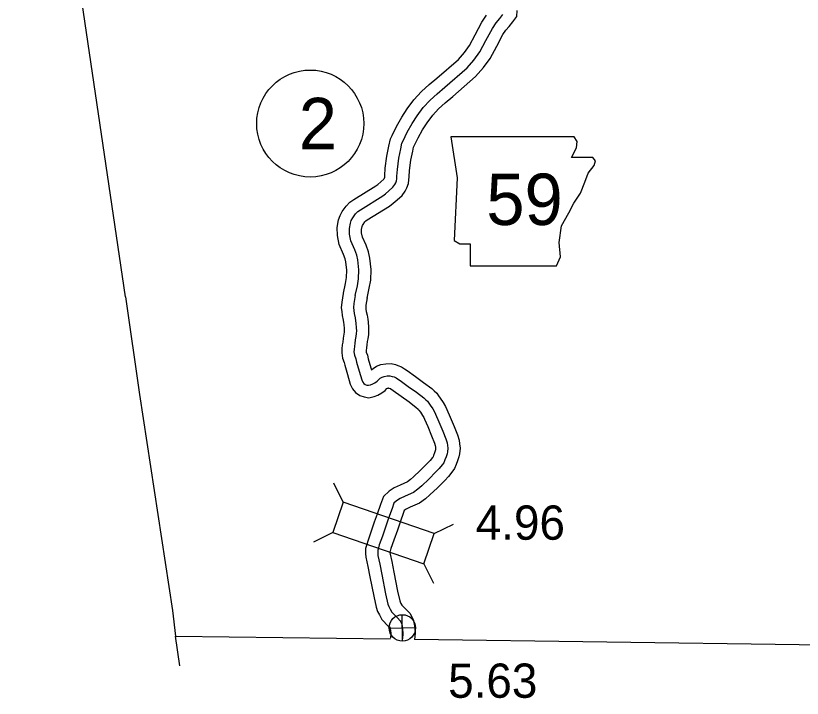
# Model space of a CAD drawing. Extents: x -83719 to 153526, y -11835 to 11446.
# Drawn here: x 4859.3 to 5182.5, y -1138.9 to -858.3 of the extents above; entities that cross this region are included whole.
import ezdxf

# ---------------------------------------------------------------- set-up
doc = ezdxf.new("R2010")
doc.units = 0
for name, color, linetype in [('Level 1', 7, 'Continuous'), ('Level 10', 7, 'Continuous'), ('Level 2', 7, 'Continuous'), ('Level 20', 7, 'Continuous'), ('Level 21', 7, 'Continuous'), ('Level 25', 7, 'Continuous'), ('Level 26', 7, 'Continuous'), ('Level 27', 7, 'Continuous'), ('Level 58', 7, 'Continuous'), ('Level 59', 7, 'Continuous')]:
    doc.layers.add(name, color=color, linetype=linetype)

msp = doc.modelspace()

# ---------------------------------------------------------------- linework, layer by layer
at = {"layer": 'Level 1'}
for points in [[(4904.43, -973.79), (4859.34, -668.05)], [(4904.43, -973.79), (4910.21, -1014.01), (4923.73, -1102.8), (4924.97, -1113.32)], [(4926.76, -1125.56), (4924.97, -1113.32)]]:
    msp.add_lwpolyline(points, dxfattribs=at)
at = {"layer": 'Level 10'}
for points in [[(5003.72, -974.43), (5004.61, -970.33), (5005.21, -967.01), (5005.34, -962.62), (5004.9, -957.91), (5004.34, -955.33), (5003.27, -952.63), (5001.81, -949.3), (5001.47, -947.54), (5001.42, -946.15), (5001.67, -944.87), (5001.8, -944.49), (5002.04, -944.06), (5002.81, -942.96), (5003.14, -942.63), (5003.75, -942.2), (5012.96, -936.51), (5014.44, -935.41), (5016.01, -934), (5018.05, -932.14), (5019.32, -930.42), (5020.1, -929.03), (5020.73, -927.3), (5020.91, -925.73), (5020.98, -924.58), (5021.15, -921.94), (5021.68, -917.71), (5022.45, -913.96), (5022.8, -912.29), (5022.95, -912), (5024.67, -908.42), (5026.53, -905.15), (5028.41, -902.26), (5030.67, -899.2), (5033.09, -896.54), (5035.81, -894.16), (5038.95, -891.48), (5048.31, -883.31), (5051.5, -879.63), (5054.32, -875.85), (5056.96, -870.83), (5059.52, -866.05), (5060.71, -864.22), (5062.09, -862.69), (5063.54, -860.81), (5065.18, -858.57), (5065.36, -856.17)], [(4993.95, -972.3), (4994.8, -968.38), (4995.24, -965.97), (4995.33, -962.94), (4995, -959.45), (4994.73, -958.24), (4994.04, -956.48), (4992.2, -952.29), (4991.5, -948.65), (4991.39, -945.37), (4991.99, -942.24), (4992.64, -940.41), (4993.53, -938.77), (4995.13, -936.52), (4996.65, -934.97), (4998.23, -933.86), (5007.33, -928.23), (5008.11, -927.66), (5009.31, -926.58), (5010.59, -925.41), (5010.9, -924.99), (5010.94, -924.92), (5010.95, -924.87), (5011, -923.96), (5011.19, -920.99), (5011.81, -916.08), (5012.66, -911.94), (5013.28, -908.94), (5013.99, -907.55), (5015.81, -903.78), (5017.98, -899.95), (5020.19, -896.55), (5022.94, -892.84), (5026.08, -889.39), (5029.26, -886.6), (5032.41, -883.91), (5041.2, -876.24), (5043.7, -873.35), (5045.84, -870.5), (5048.13, -866.14), (5050.9, -860.96), (5052.75, -858.1)], [(4993.91, -972.49), (4993.29, -975.98), (4993.07, -978.33), (4993.27, -979.95), (4993.4, -981.53), (4993.9, -983.51), (4994.05, -984.34), (4994.13, -985.18), (4994.27, -986.85), (4994.3, -987.89), (4994.29, -988.37), (4994.14, -989.22), (4993.81, -990.87), (4993.68, -992.46), (4993.53, -993.52), (4993.34, -995.17), (4993.3, -996.84), (4993.65, -999.12), (4994.24, -1000.79), (4994.54, -1001.94), (4995.6, -1005.77), (4996.81, -1009.81), (4997.68, -1011.64), (4998.93, -1013.16), (5000.67, -1014.4), (5002.45, -1015.01), (5004.48, -1015.31), (5006.63, -1014.81), (5008.17, -1014.22), (5009.7, -1013.38), (5011.08, -1012.3), (5011.81, -1011.59), (5012.04, -1011.4), (5012.41, -1011.34), (5012.53, -1011.33), (5012.61, -1011.35), (5013.19, -1011.53), (5013.28, -1011.57), (5013.41, -1011.66), (5014.41, -1012.36), (5017.73, -1014.75), (5020.99, -1017.08), (5023.87, -1019.29), (5024.5, -1019.85), (5024.62, -1019.97), (5024.97, -1020.5), (5025.64, -1021.33), (5026.46, -1022.6), (5026.98, -1023.45), (5027.27, -1024.14), (5028.64, -1027.2), (5030.17, -1030.94), (5031.39, -1033.96), (5031.7, -1034.94), (5031.79, -1035.69), (5031.87, -1036.17), (5031.8, -1036.7), (5031.7, -1037.16), (5031.46, -1037.94), (5031.02, -1039.05), (5030.79, -1039.62), (5030.58, -1039.91), (5029.6, -1041.16), (5028.44, -1042.35), (5025.55, -1045.29), (5022.84, -1047.89), (5021.54, -1049), (5020.27, -1049.9), (5017.28, -1051.23), (5014.84, -1052.4), (5012.73, -1053.81), (5010.42, -1055.88), (5009.25, -1059.18), (5007.8, -1063.21), (5006.68, -1066.56), (5005.31, -1070.57), (5003.95, -1074.27), (5003.56, -1075.73), (5003.1, -1077.26), (5003.12, -1079.32), (5003.18, -1080.87), (5004.02, -1084.76), (5004.88, -1089.01), (5006.42, -1096.93), (5007.45, -1101.49), (5008, -1103.2), (5008.76, -1104.62), (5009.74, -1106.55), (5012.56, -1109.33), (5013.3, -1110.12), (5013.31, -1110.15)], [(5003.76, -974.24), (5003.21, -977.33), (5003.13, -978.2), (5003.21, -978.91), (5003.3, -979.86), (5003.69, -981.42), (5003.96, -982.98), (5004.09, -984.28), (5004.26, -986.28), (5004.31, -987.85), (5004.27, -989.37), (5003.97, -991.06), (5003.73, -992.28), (5003.62, -993.57), (5003.45, -994.77), (5003.33, -995.87), (5003.32, -996.2), (5003.39, -996.66), (5003.82, -997.85), (5004.21, -999.36), (5005.21, -1003), (5005.47, -1003.86), (5006.21, -1003.25), (5007.61, -1002.37), (5009.36, -1001.72), (5011.38, -1001.37), (5013.59, -1001.29), (5015.31, -1001.72), (5016.4, -1002.06), (5017.91, -1002.61), (5019.12, -1003.45), (5020.19, -1004.2), (5023.56, -1006.63), (5026.94, -1009.04), (5030.27, -1011.59), (5031.26, -1012.48), (5032.34, -1013.49), (5033.07, -1014.61), (5033.74, -1015.45), (5034.94, -1017.3), (5035.91, -1018.9), (5036.44, -1020.15), (5037.84, -1023.27), (5039.43, -1027.18), (5040.8, -1030.55), (5041.51, -1032.77), (5041.7, -1034.28), (5041.97, -1036.01), (5041.66, -1038.42), (5041.38, -1039.7), (5040.9, -1041.26), (5040.3, -1042.76), (5039.62, -1044.47), (5038.58, -1045.92), (5037.12, -1047.77), (5035.58, -1049.35), (5032.59, -1052.39), (5029.55, -1055.31), (5027.68, -1056.9), (5025.24, -1058.64), (5021.47, -1060.31), (5019.8, -1061.11), (5018.98, -1061.66), (5018.67, -1062.54), (5017.25, -1066.48), (5016.16, -1069.76), (5014.74, -1073.91), (5013.49, -1077.31), (5013.17, -1078.47), (5013.11, -1078.68), (5013.11, -1079.08), (5013.14, -1079.6), (5013.81, -1082.71), (5014.69, -1087.07), (5016.2, -1094.88), (5017.1, -1098.85), (5017.24, -1099.27), (5017.62, -1099.98), (5017.92, -1100.57), (5019.74, -1102.36), (5021.21, -1103.95), (5021.95, -1105.08)], [(5021.95, -1105.08), (5022.71, -1106.89), (5023.06, -1108.43), (5023.29, -1110.07), (5023.44, -1112.14), (5023.24, -1114.77)], [(5012.9, -1109.37), (5013.15, -1109.97), (5013.21, -1110.24), (5013.34, -1111.13), (5013.41, -1112.13), (5013.27, -1114.03)], [(5013.26, -1114.5), (5013.26, -1114.38)], [(5023.26, -1114.64), (5023.26, -1114.42)]]:
    msp.add_lwpolyline(points, dxfattribs=at)
at = {"layer": 'Level 2'}
for points in [[(4924.97, -1113.32), (5013.18, -1114.5)], [(5023.21, -1114.64), (5181.29, -1116.75)], [(5181.29, -1116.75), (5196.22, -1117.05), (5277.03, -1118.66), (5290.05, -1119.08)]]:
    msp.add_lwpolyline(points, dxfattribs=at)
at = {"layer": 'Level 20'}
for p, q in [((4993.86, -1058.32), (4989.99, -1050.41)), ((5031.33, -1071.14), (5039.23, -1067.27)), ((4989.59, -1070.81), (4981.69, -1074.68)), ((5027.05, -1083.63), (5030.93, -1091.53))]:
    msp.add_line(p, q, dxfattribs=at)
msp.add_lwpolyline([(5031.33, -1071.14), (4993.86, -1058.32), (4989.59, -1070.81), (5027.05, -1083.63)], close=True, dxfattribs=at)
at = {"layer": 'Level 21'}
msp.add_lwpolyline([(5038.12, -908.06), (5040.66, -924.98), (5039.53, -950.64), (5041.79, -952.05), (5046.02, -952.05), (5046.02, -961.07), (5081.55, -961.07), (5083.24, -957.4), (5082.67, -951.48), (5083.52, -944.71), (5086.62, -939.36), (5088.6, -935.41), (5091.42, -931.18), (5093.11, -926.67), (5094.52, -923), (5097.05, -919.9), (5097.62, -917.93), (5096.49, -916.52), (5087.75, -916.52), (5089.72, -912.57), (5090.01, -910.03), (5088.84, -908.08)], close=True, dxfattribs=at)
at = {"layer": 'Level 26'}
for p, q in [((5018.32, -1115.38), (5018.07, -1104.53)), ((5012.77, -1110.08), (5023.62, -1109.83))]:
    msp.add_line(p, q, dxfattribs=at)
msp.add_circle((5018.19, -1109.96), 5.43, dxfattribs=at)
at = {"layer": 'Level 27'}
msp.add_circle((4980.35, -902.6), 22, dxfattribs=at)
at = {"layer": 'Level 59'}
for points in [[(4998.83, -973.36), (4999.71, -969.36), (5000.22, -966.49), (5000.34, -962.78), (4999.95, -958.68), (4999.54, -956.78), (4998.66, -954.55), (4997, -950.79), (4996.49, -948.09), (4996.41, -945.76), (4996.83, -943.55), (4997.22, -942.45), (4997.78, -941.41), (4998.97, -939.74), (4999.9, -938.8), (5000.99, -938.03), (5010.14, -932.37), (5011.27, -931.53), (5012.66, -930.29), (5014.32, -928.78), (5015.11, -927.71), (5015.54, -926.94), (5015.83, -926.14), (5015.93, -925.3), (5015.99, -924.27), (5016.17, -921.46), (5016.74, -916.89), (5017.55, -912.95), (5018.04, -910.61), (5018.47, -909.78), (5020.24, -906.1), (5022.25, -902.55), (5024.3, -899.4), (5026.81, -896.02), (5029.59, -892.97), (5032.53, -890.38), (5035.68, -887.7), (5044.76, -879.77), (5047.6, -876.49), (5050.08, -873.17), (5052.55, -868.49), (5055.21, -863.5), (5056.73, -861.16), (5058.25, -859.48), (5059.54, -857.81)], [(4998.83, -973.36), (4998.25, -976.66), (4998.1, -978.26), (4998.24, -979.43), (4998.35, -980.7), (4998.8, -982.46), (4999.01, -983.66), (4999.11, -984.73), (4999.26, -986.56), (4999.31, -987.87), (4999.28, -988.87), (4999.06, -990.14), (4998.77, -991.58), (4998.65, -993.01), (4998.49, -994.15), (4998.33, -995.52), (4998.31, -996.52), (4998.52, -997.89), (4999.03, -999.32), (4999.37, -1000.65), (5000.4, -1004.38), (5001.49, -1008.01), (5001.93, -1008.94), (5002.37, -1009.47), (5002.97, -1009.9), (5003.64, -1010.13), (5004.27, -1010.23), (5005.17, -1010.02), (5006.07, -1009.68), (5006.93, -1009.2), (5007.79, -1008.53), (5008.48, -1007.85), (5009.14, -1007.31), (5009.84, -1006.87), (5010.67, -1006.57), (5011.9, -1006.35), (5013.06, -1006.31), (5013.96, -1006.54), (5014.79, -1006.8), (5015.59, -1007.09), (5016.26, -1007.55), (5017.3, -1008.28), (5020.65, -1010.69), (5023.96, -1013.06), (5027.07, -1015.44), (5027.88, -1016.17), (5028.48, -1016.73), (5029.02, -1017.56), (5029.69, -1018.39), (5030.7, -1019.95), (5031.44, -1021.18), (5031.85, -1022.14), (5033.24, -1025.24), (5034.8, -1029.06), (5036.09, -1032.26), (5036.6, -1033.85), (5036.74, -1034.99), (5036.92, -1036.09), (5036.73, -1037.56), (5036.54, -1038.43), (5036.18, -1039.6), (5035.66, -1040.91), (5035.2, -1042.05), (5034.58, -1042.92), (5033.36, -1044.46), (5032.01, -1045.85), (5029.07, -1048.84), (5026.2, -1051.6), (5024.61, -1052.95), (5022.76, -1054.27), (5019.38, -1055.77), (5017.32, -1056.76), (5015.8, -1057.77), (5014.71, -1058.75), (5013.96, -1060.86), (5012.53, -1064.84), (5011.42, -1068.16), (5010.02, -1072.24), (5008.72, -1075.79), (5008.37, -1077.1), (5008.11, -1077.97), (5008.12, -1079.2), (5008.16, -1080.24), (5008.92, -1083.74), (5009.78, -1088.04), (5011.31, -1095.9), (5012.27, -1100.17), (5012.62, -1101.23), (5013.19, -1102.3), (5013.83, -1103.56), (5016.15, -1105.84), (5017.25, -1107.04), (5017.51, -1107.43)], [(5017.51, -1107.43), (5017.93, -1108.43), (5018.14, -1109.33), (5018.31, -1110.6), (5018.43, -1112.14), (5018.26, -1114.4)]]:
    msp.add_lwpolyline(points, dxfattribs=at)

# ---------------------------------------------------------------- texts
at = {"layer": 'Level 21'}
msp.add_text('59', height=21.12, dxfattribs=at).set_placement((5052.69, -944.32))
at = {"layer": 'Level 25'}
msp.add_text('5.63', height=14.08, dxfattribs=at).set_placement((5037.02, -1138.7))
at = {"layer": 'Level 27'}
msp.add_text('2', height=21.12, dxfattribs=at).set_placement((4975.62, -913.16))
at = {"layer": 'Level 58'}
msp.add_text('4.96', height=14.08, dxfattribs=at).set_placement((5048.36, -1073.71))

doc.saveas('drawing.dxf')
